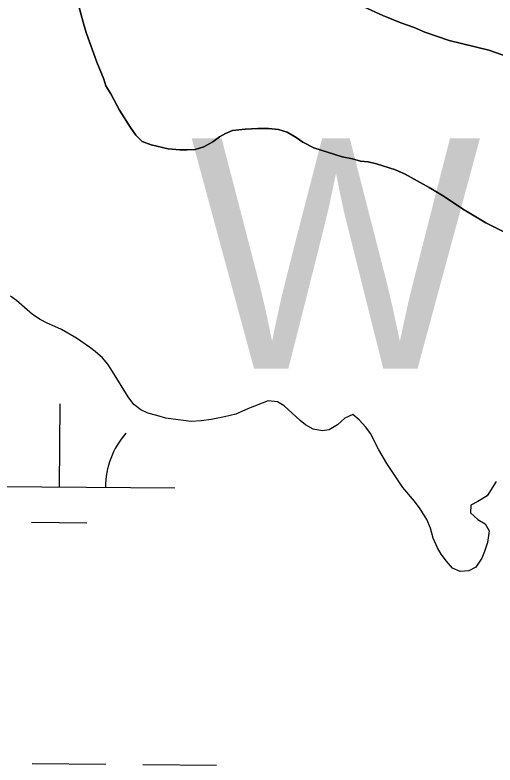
# Model space of a CAD drawing. Extents: x 3271442 to 3309282, y 752266 to 777610.
# Drawn here: x 3298553.4 to 3298761.8, y 770241.1 to 770566.4 of the extents above; entities that cross this region are included whole.
import ezdxf

# ---------------------------------------------------------------- set-up
doc = ezdxf.new("R2010")
doc.units = 0
for name, color, linetype in [('V-RIVR-IDEN', 7, 'Continuous'), ('V-SITE-VEGE', 7, 'Continuous'), ('V-TOPO-SHOR', 7, 'Continuous'), ('V-WETL-SWMP', 7, 'Continuous')]:
    doc.layers.add(name, color=color, linetype=linetype)

msp = doc.modelspace()

# ---------------------------------------------------------------- linework, layer by layer
at = {"layer": 'V-SITE-VEGE'}
for points in [[(3298765.63, 770472.4), (3298757.78, 770476.26), (3298747.73, 770482.31), (3298739.7, 770487.64), (3298733.17, 770491.54), (3298722.86, 770497.32), (3298718.67, 770499.18), (3298710.33, 770501.83), (3298706.71, 770502.64), (3298703.5, 770503.06), (3298700.01, 770504.01), (3298695.45, 770504.92), (3298683.21, 770508.77), (3298678.34, 770511.27), (3298675.47, 770513.3), (3298671.54, 770515.57), (3298667.9, 770516.78), (3298663.5, 770517.16), (3298658.84, 770517.14), (3298653.39, 770516.82), (3298647.82, 770516.24), (3298644.8, 770515.07), (3298642.19, 770513.52), (3298639.33, 770511.43), (3298635.41, 770509.17), (3298631.59, 770508.11), (3298628.14, 770507.86), (3298624.94, 770507.88), (3298620, 770508.38), (3298612.62, 770510.13), (3298608.71, 770511.6), (3298605.96, 770514.3), (3298603.58, 770517.55), (3298598.81, 770525.11), (3298595.11, 770532.17), (3298592.86, 770535.69), (3298591.97, 770538.59), (3298588.93, 770545.94), (3298584.52, 770558.31), (3298583.47, 770561.73), (3298580.28, 770573.61)], [(3298704.86, 770569.93), (3298713.1, 770566.21)], [(3298713.1, 770566.21), (3298720.93, 770563.01), (3298726.72, 770560.94), (3298731.31, 770558.97), (3298741.86, 770555.39), (3298759.17, 770551.22), (3298770.35, 770547.2)], [(3298751.32, 770353.74), (3298751.19, 770350.4), (3298754.4, 770347.57), (3298757.49, 770345.64), (3298759.28, 770342.68), (3298758.51, 770337.53), (3298757.21, 770333.67), (3298756.05, 770330.84), (3298753.48, 770326.86), (3298750.52, 770325.32), (3298746.66, 770324.94), (3298743.31, 770326.48), (3298740.75, 770329.45), (3298738.43, 770332.53), (3298736.89, 770335.24), (3298734.97, 770339.48), (3298733.81, 770343.86), (3298732.27, 770347.59), (3298729.32, 770352.22), (3298726.88, 770355.57), (3298721.87, 770361.49), (3298714.81, 770371.79), (3298711.34, 770377.84), (3298707.74, 770384.92), (3298705.69, 770387.62), (3298702.86, 770390.72), (3298700.03, 770393.16), (3298696.69, 770391.5), (3298693.47, 770388.67), (3298689.87, 770386.48), (3298686.78, 770385.97), (3298682.92, 770386.75), (3298679.57, 770388.56), (3298677.26, 770390.49), (3298670.32, 770396.93), (3298667.37, 770398.6), (3298663.38, 770398.99), (3298654.76, 770395.66), (3298649.35, 770393.22), (3298644.46, 770392.06), (3298638.54, 770390.91), (3298634.43, 770390.4), (3298629.92, 770390.02), (3298622.08, 770391.06), (3298618.99, 770391.58), (3298615, 770392.74), (3298611.15, 770393.64), (3298608.06, 770395.06), (3298604.98, 770397.38), (3298602.53, 770400.73), (3298595.73, 770411.8), (3298593.67, 770414.89), (3298591.36, 770417.72), (3298588.28, 770420.42), (3298585.83, 770422.35), (3298580.18, 770426.22), (3298573.62, 770429.96), (3298570.67, 770431.25), (3298567.45, 770432.67), (3298564.36, 770434.34), (3298561.02, 770436.53), (3298554.08, 770442.58), (3298551.51, 770444.39)], [(3298762.26, 770364.03), (3298758.4, 770357.85), (3298754.41, 770355.29), (3298751.32, 770353.74)]]:
    msp.add_lwpolyline(points, dxfattribs=at)
at = {"layer": 'V-TOPO-SHOR'}
for points in [[(3298580.28, 770573.61), (3298583.47, 770561.73), (3298584.52, 770558.31), (3298588.93, 770545.94), (3298591.97, 770538.59), (3298592.86, 770535.69), (3298595.11, 770532.17), (3298598.81, 770525.11), (3298603.58, 770517.55), (3298605.96, 770514.3), (3298608.71, 770511.6), (3298612.62, 770510.13), (3298620, 770508.38), (3298624.94, 770507.88), (3298628.14, 770507.86)], [(3298770.35, 770547.2), (3298759.17, 770551.22), (3298741.86, 770555.39), (3298731.31, 770558.97), (3298726.72, 770560.94), (3298720.93, 770563.01), (3298713.1, 770566.21), (3298704.86, 770569.93)], [(3298628.14, 770507.86), (3298631.59, 770508.11), (3298635.41, 770509.17), (3298639.33, 770511.43), (3298642.19, 770513.52), (3298644.8, 770515.07), (3298647.82, 770516.24), (3298653.39, 770516.82), (3298658.84, 770517.14), (3298663.5, 770517.16), (3298667.9, 770516.78), (3298671.54, 770515.57), (3298675.47, 770513.3), (3298678.34, 770511.27), (3298683.21, 770508.77), (3298695.45, 770504.92), (3298700.01, 770504.01), (3298703.5, 770503.06), (3298706.71, 770502.64), (3298710.33, 770501.83), (3298718.67, 770499.18), (3298722.86, 770497.32), (3298733.17, 770491.54), (3298739.69, 770487.64), (3298747.73, 770482.31), (3298757.78, 770476.26), (3298765.63, 770472.4)], [(3298762.26, 770364.03), (3298758.4, 770357.85), (3298754.41, 770355.29), (3298751.32, 770353.74), (3298751.19, 770350.4), (3298754.4, 770347.57), (3298757.49, 770345.64), (3298759.28, 770342.68), (3298758.51, 770337.53), (3298757.21, 770333.67), (3298756.05, 770330.84), (3298753.48, 770326.86), (3298750.52, 770325.32), (3298746.66, 770324.94), (3298743.31, 770326.48), (3298740.75, 770329.45), (3298738.43, 770332.53), (3298736.89, 770335.24), (3298734.97, 770339.48), (3298733.81, 770343.86), (3298732.27, 770347.59), (3298729.32, 770352.22), (3298726.88, 770355.57), (3298721.87, 770361.49), (3298714.81, 770371.79), (3298711.34, 770377.84), (3298707.74, 770384.92), (3298705.69, 770387.62), (3298702.86, 770390.72), (3298700.03, 770393.16), (3298696.69, 770391.5), (3298693.47, 770388.67), (3298689.87, 770386.48), (3298686.78, 770385.97), (3298682.92, 770386.75), (3298679.58, 770388.56), (3298677.26, 770390.49), (3298670.32, 770396.93), (3298667.37, 770398.6), (3298663.38, 770398.99), (3298654.76, 770395.66), (3298649.35, 770393.22), (3298644.46, 770392.06), (3298638.54, 770390.91), (3298634.43, 770390.4), (3298629.92, 770390.02), (3298622.08, 770391.06), (3298618.99, 770391.58), (3298615, 770392.74), (3298611.15, 770393.64), (3298608.06, 770395.06), (3298604.98, 770397.38), (3298602.53, 770400.73), (3298595.73, 770411.8), (3298593.67, 770414.89), (3298591.36, 770417.72), (3298588.28, 770420.42), (3298585.83, 770422.35), (3298580.18, 770426.22), (3298573.62, 770429.96), (3298570.67, 770431.25), (3298567.45, 770432.67), (3298564.36, 770434.34), (3298561.02, 770436.53), (3298554.08, 770442.58), (3298551.51, 770444.39)]]:
    msp.add_lwpolyline(points, dxfattribs=at)
at = {"layer": 'V-WETL-SWMP'}
for p, q in [((3298554.09, 770442.59), (3298551.52, 770444.39)), ((3298561.03, 770436.53), (3298554.09, 770442.59)), ((3298564.37, 770434.34), (3298561.03, 770436.53)), ((3298567.45, 770432.67), (3298564.37, 770434.34)), ((3298570.67, 770431.25), (3298567.45, 770432.67)), ((3298573.63, 770429.96), (3298570.67, 770431.25)), ((3298580.18, 770426.22), (3298573.63, 770429.96)), ((3298585.84, 770422.36), (3298580.18, 770426.22)), ((3298588.28, 770420.42), (3298585.84, 770422.36)), ((3298591.36, 770417.72), (3298588.28, 770420.42)), ((3298593.68, 770414.89), (3298591.36, 770417.72)), ((3298595.73, 770411.8), (3298593.68, 770414.89)), ((3298602.54, 770400.73), (3298595.73, 770411.8)), ((3298604.98, 770397.38), (3298602.54, 770400.73)), ((3298572.77, 770361.69), (3298573.07, 770397.69)), ((3298608.06, 770395.06), (3298604.98, 770397.38)), ((3298663.38, 770398.99), (3298654.76, 770395.66)), ((3298667.37, 770398.6), (3298663.38, 770398.99)), ((3298670.33, 770396.93), (3298667.37, 770398.6)), ((3298677.27, 770390.49), (3298670.33, 770396.93)), ((3298611.15, 770393.64), (3298608.06, 770395.06)), ((3298615.01, 770392.74), (3298611.15, 770393.64)), ((3298649.35, 770393.22), (3298644.46, 770392.06)), ((3298654.76, 770395.66), (3298649.35, 770393.22)), ((3298700.04, 770393.16), (3298696.69, 770391.5)), ((3298702.86, 770390.72), (3298700.04, 770393.16)), ((3298618.99, 770391.58), (3298615.01, 770392.74)), ((3298622.08, 770391.06), (3298618.99, 770391.58)), ((3298629.93, 770390.02), (3298622.08, 770391.06)), ((3298634.43, 770390.4), (3298629.93, 770390.02)), ((3298638.55, 770390.91), (3298634.43, 770390.4)), ((3298644.46, 770392.06), (3298638.55, 770390.91)), ((3298679.58, 770388.55), (3298677.27, 770390.49)), ((3298696.69, 770391.5), (3298693.47, 770388.67)), ((3298705.69, 770387.63), (3298702.86, 770390.72)), ((3298682.92, 770386.75), (3298679.58, 770388.55)), ((3298686.78, 770385.97), (3298682.92, 770386.75)), ((3298689.87, 770386.49), (3298686.78, 770385.97)), ((3298693.47, 770388.67), (3298689.87, 770386.49)), ((3298707.75, 770384.92), (3298705.69, 770387.63)), ((3298711.34, 770377.84), (3298707.75, 770384.92)), ((3298714.81, 770371.79), (3298711.34, 770377.84)), ((3298721.87, 770361.5), (3298714.81, 770371.79)), ((3298762.27, 770364.03), (3298758.4, 770357.86)), ((3298522.78, 770362.1), (3298622.77, 770361.28)), ((3298726.88, 770355.57), (3298721.87, 770361.5)), ((3298758.4, 770357.86), (3298754.41, 770355.29)), ((3298729.32, 770352.23), (3298726.88, 770355.57)), ((3298754.41, 770355.29), (3298751.32, 770353.75)), ((3298732.28, 770347.59), (3298729.32, 770352.23)), ((3298751.32, 770353.75), (3298751.19, 770350.4)), ((3298733.82, 770343.86), (3298732.28, 770347.59)), ((3298751.19, 770350.4), (3298754.4, 770347.57)), ((3298754.4, 770347.57), (3298757.49, 770345.64)), ((3298560.65, 770346.36), (3298584.65, 770346.16)), ((3298757.49, 770345.64), (3298759.29, 770342.68)), ((3298734.97, 770339.49), (3298733.82, 770343.86)), ((3298759.29, 770342.68), (3298758.51, 770337.53)), ((3298736.9, 770335.24), (3298734.97, 770339.49)), ((3298738.44, 770332.53), (3298736.9, 770335.24)), ((3298758.51, 770337.53), (3298757.22, 770333.67)), ((3298740.75, 770329.45), (3298738.44, 770332.53)), ((3298757.22, 770333.67), (3298756.06, 770330.84)), ((3298743.32, 770326.48), (3298740.75, 770329.45)), ((3298756.06, 770330.84), (3298753.48, 770326.86)), ((3298746.66, 770324.94), (3298743.32, 770326.48)), ((3298750.52, 770325.32), (3298746.66, 770324.94)), ((3298753.48, 770326.86), (3298750.52, 770325.32)), ((3298560.94, 770241.71), (3298592.94, 770241.45)), ((3298608.94, 770241.32), (3298640.94, 770241.05))]:
    msp.add_line(p, q, dxfattribs=at)
for points in [[(3298765.63, 770472.4), (3298757.78, 770476.26), (3298747.72, 770482.31), (3298739.69, 770487.64), (3298733.17, 770491.54), (3298722.86, 770497.32), (3298718.67, 770499.18), (3298710.33, 770501.83), (3298706.71, 770502.64), (3298703.5, 770503.06), (3298700.01, 770504.01), (3298695.45, 770504.92), (3298683.21, 770508.77), (3298678.34, 770511.27), (3298675.47, 770513.3), (3298671.54, 770515.57), (3298667.9, 770516.78), (3298663.5, 770517.16), (3298658.84, 770517.14), (3298653.39, 770516.82), (3298647.82, 770516.24), (3298644.8, 770515.07), (3298642.19, 770513.52), (3298639.33, 770511.43), (3298635.41, 770509.17), (3298631.59, 770508.11), (3298628.14, 770507.86), (3298624.94, 770507.88), (3298620, 770508.38), (3298612.62, 770510.13), (3298608.71, 770511.6), (3298605.96, 770514.3), (3298603.58, 770517.55), (3298598.81, 770525.11), (3298595.11, 770532.17), (3298592.86, 770535.69), (3298591.97, 770538.59), (3298588.92, 770545.94), (3298584.52, 770558.31), (3298583.47, 770561.73), (3298580.28, 770573.61)], [(3298704.86, 770569.93), (3298713.1, 770566.21), (3298720.93, 770563.01), (3298726.72, 770560.94), (3298731.31, 770558.97), (3298741.86, 770555.39), (3298759.17, 770551.22)], [(3298759.17, 770551.22), (3298770.35, 770547.2)]]:
    msp.add_lwpolyline(points, dxfattribs=at)
msp.add_arc((3298628.02, 770361.71), 35.25, 138.7563, 180.2999, dxfattribs=at)

# ---------------------------------------------------------------- texts
at = {"layer": 'V-RIVR-IDEN'}
msp.add_text('W', height=100, dxfattribs=at).set_placement((3298629.53, 770412.96))

doc.saveas('drawing.dxf')
